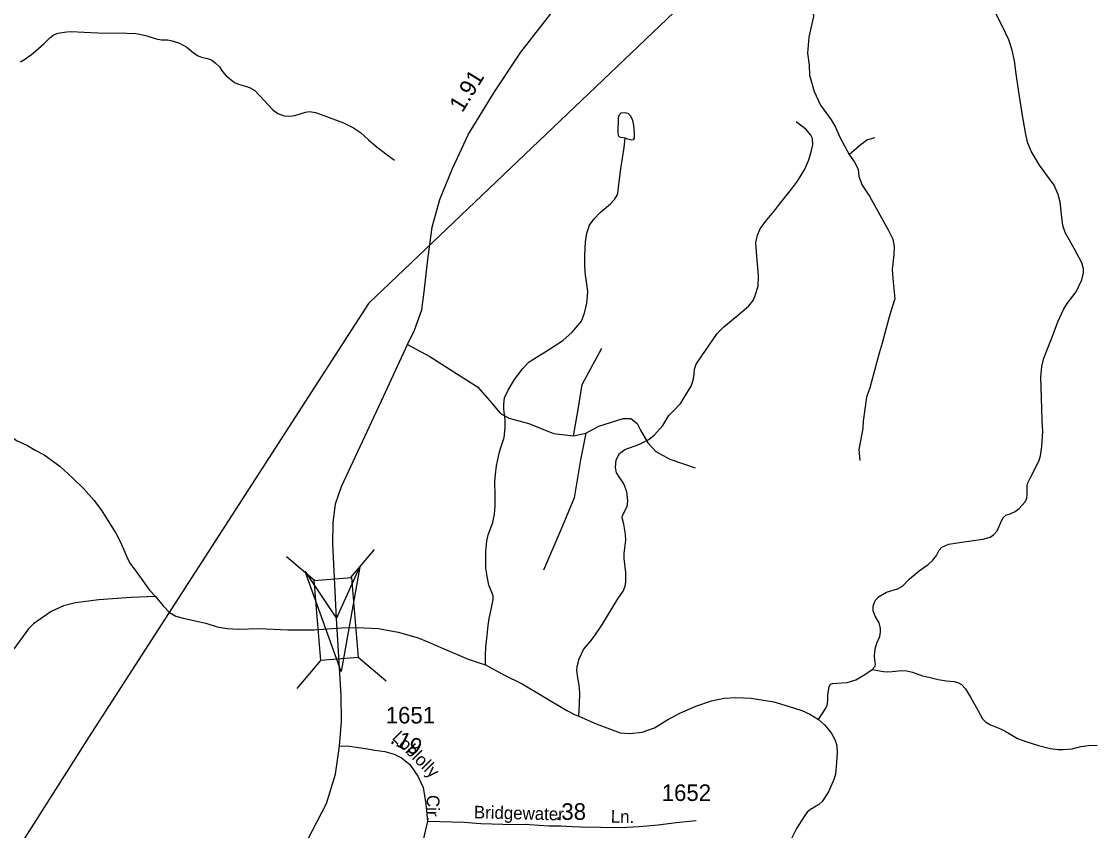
# Model space of a CAD drawing. Extents: x 2126262 to 2293712, y 749403 to 919119.
# Drawn here: x 2221426 to 2229493, y 819070 to 825168 of the extents above; entities that cross this region are included whole.
import ezdxf

# ---------------------------------------------------------------- set-up
doc = ezdxf.new("R2010")
doc.units = 0
for name, color, linetype in [('Exist Hydrographic Misc Water Feature', 7, 'Continuous'), ('Exist Hydrographic River Shore', 7, 'Continuous'), ('Exist Road Non-System Type 51', 7, 'Continuous'), ('Exist Road Non-System Type 51 Label', 7, 'Continuous'), ('Exist Road Secondary Mileage Hundredths English Label', 7, 'Continuous'), ('Exist Road Secondary Structure Standard Bridge Attributed CELL', 7, 'Continuous'), ('Exist Road Secondary Structure Standard Bridge CELL', 7, 'Continuous'), ('Exist Road Secondary Type 51 Attributed', 7, 'Continuous'), ('Exist Road Secondary Type 51 Number Label', 7, 'Continuous'), ('Exist Utilities Electrical Transmission Line', 7, 'Continuous')]:
    doc.layers.add(name, color=color, linetype=linetype)

msp = doc.modelspace()

# ---------------------------------------------------------------- linework, layer by layer
at = {"layer": 'Exist Hydrographic Misc Water Feature'}
for points in [[(2227839.5, 820282.8), (2227860.9, 820308.5), (2227865.2, 820324.8), (2227858.7, 820354.1), (2227857.6, 820388.9), (2227862, 820439.9), (2227875, 820482.3), (2227895.6, 820533.4), (2227902.1, 820567), (2227901.1, 820592), (2227892.4, 820635.8), (2227862, 820685.7), (2227846.8, 820727), (2227846.8, 820761.8), (2227860.9, 820803.1), (2227885.9, 820832.4), (2227947.7, 820866.1), (2228029.2, 820892.1), (2228068.2, 820910.6), (2228118.2, 820964.9), (2228193.1, 821026.3), (2228261.5, 821074.1), (2228296.2, 821106.7), (2228325, 821143.6), (2228344.5, 821182.7), (2228363, 821205.5), (2228416.2, 821229.4), (2228480.2, 821238.1), (2228674.5, 821265.2), (2228728.8, 821280.4), (2228752.7, 821297.8), (2228780.9, 821328.2), (2228807.6, 821386.3), (2228822.8, 821424.4), (2228845.6, 821446.1), (2228878.2, 821458), (2228916.2, 821474.3), (2228946.6, 821496.1), (2228988.9, 821543.8), (2229004.1, 821572.1), (2229007.4, 821603.6), (2229006.3, 821666), (2229009.5, 821686.7), (2229029.1, 821725.8), (2229080.1, 821822.5), (2229097.5, 821860.5), (2229108.3, 821893.7), (2229118.1, 821964.3), (2229124.6, 822077.3), (2229121.4, 822160.9), (2229115.9, 822332), (2229111.6, 822486.2), (2229118.1, 822566.6), (2229132.2, 822630.7), (2229161.5, 822700.5), (2229190.8, 822776.6), (2229237.5, 822902.6), (2229280.9, 822996), (2229309.8, 823041), (2229377.1, 823130), (2229418.4, 823221.3), (2229431.4, 823272.3), (2229431.4, 823303.8), (2229419.5, 823348.4), (2229363, 823457.5), (2229294.6, 823578.1), (2229277.3, 823629.1), (2229266.4, 823716), (2229255.5, 823806.2), (2229241.4, 823862.7), (2229211, 823934.4), (2229175.2, 823980.4), (2229099.2, 824083.6), (2229038.4, 824189), (2229010.2, 824258.5), (2228993.9, 824330.2), (2228972.5, 824457.7), (2228942.1, 824651), (2228924.8, 824771.6), (2228911.7, 824871.9), (2228893.3, 824951.2), (2228868.3, 825029.4), (2228820.5, 825129.3), (2228747.8, 825272.7)], [(2221417.8, 824864.1), (2221455.8, 824884.8), (2221514.4, 824929.3), (2221595.9, 824999.9), (2221642.5, 825047.7), (2221666.4, 825065.1), (2221700.1, 825078.1), (2221767.7, 825090.1), (2221800.3, 825091.2), (2221898, 825085.7), (2222002.2, 825082.5), (2222220.4, 825080.3), (2222288.8, 825077), (2222318.1, 825072.7), (2222371.3, 825059.7), (2222441.8, 825035.8), (2222481.4, 825029.2), (2222525.9, 825028.2), (2222562.8, 825021.6), (2222617.1, 825004.3), (2222672.4, 824973.9), (2222723.4, 824931.5), (2222759.3, 824908.7), (2222782.1, 824897.8), (2222828.7, 824889.1), (2222858.1, 824878.3), (2222887.4, 824856.5), (2222917.8, 824826.1), (2222940.6, 824790.3), (2222969.9, 824757.7), (2223032.4, 824707.1), (2223062.8, 824694), (2223114.9, 824681), (2223145.3, 824670.2), (2223184.4, 824646.3), (2223258.2, 824570.2), (2223321.2, 824500.7), (2223359.8, 824474.6), (2223406.5, 824457.3), (2223447.7, 824452.9), (2223487.9, 824459.4), (2223567.2, 824484.4), (2223597.5, 824487.7), (2223642.1, 824482.2), (2223705, 824458.3), (2223853.7, 824402.9), (2223929.3, 824365.5), (2223982.5, 824330.7), (2224043.3, 824275.3), (2224095.4, 824229.7), (2224172.5, 824168.9), (2224237.6, 824123.2)], [(2225627.5, 819931.3), (2225631.9, 820019.3), (2225635.1, 820108.3), (2225630.8, 820169.1), (2225621, 820221.3), (2225612.3, 820275.6), (2225614.5, 820306.6), (2225630.8, 820365.2), (2225662.3, 820433.6), (2225717.6, 820499.9), (2225742.6, 820533.6), (2225805.6, 820625.9), (2225843.6, 820688.9), (2225921.7, 820815.2), (2225961.9, 820873.9), (2225978.2, 820910.8), (2225982.5, 820943.4), (2225981.4, 821015.1), (2225968.4, 821120.9), (2225970.6, 821158.9), (2225981.4, 821257.7), (2225980.3, 821303.4), (2225967.3, 821378.3), (2225954.9, 821426.6), (2225958.2, 821445.1), (2225991.9, 821511.4), (2225998.4, 821554.8), (2225989.7, 821622.2), (2225966.9, 821683), (2225911.5, 821766.6), (2225903.9, 821805.7), (2225908.3, 821863.3), (2225935.4, 821912.7), (2225974.5, 821942), (2226079.8, 821979), (2226155.8, 822017), (2226199.2, 822051.8), (2226260, 822123.4), (2226306.7, 822196.8), (2226336, 822229.3), (2226396.3, 822291.3), (2226422.4, 822332.5), (2226473.4, 822419.4), (2226490.8, 822465.1), (2226496.2, 822506.8), (2226499.5, 822547), (2226512.5, 822583.9), (2226550.5, 822639.3), (2226669.9, 822815.2), (2226721.6, 822866.8), (2226836.7, 822962.4), (2226910.5, 823024.3), (2226942, 823063.4), (2226958.2, 823101.5), (2226978.9, 823172.1), (2226982.1, 823247.4), (2226976.7, 823312.6), (2226966.9, 823427.8), (2226962.6, 823502.7), (2226973.4, 823557), (2226995.1, 823605.9), (2227034.2, 823660.7), (2227109.1, 823749.8), (2227139.5, 823790), (2227230.7, 823903), (2227275.8, 823962.7), (2227331.1, 824055), (2227361.5, 824123.5), (2227382.2, 824195.2), (2227391.9, 824238.1), (2227388.7, 824284.8), (2227375.6, 824310.8), (2227340.9, 824353.2), (2227267.1, 824411.9)], [(2224924.9, 820318.2), (2224924.5, 820387.7), (2224926.7, 820455), (2224937.5, 820539.8), (2224945.1, 820614.7), (2224951.6, 820667.9), (2224966.8, 820736.8), (2224983.1, 820810.7), (2224982, 820837.8), (2224969, 820871.5), (2224949.5, 820919.3), (2224936.4, 820987.7), (2224927.8, 821047.4), (2224925.6, 821175.9), (2224934.3, 821250.9), (2224945.1, 821299.8), (2224978.8, 821392.1), (2224992.9, 821454), (2224998.3, 821515.9), (2224996.2, 821597.8), (2224995.1, 821697.8), (2224999.4, 821754.2), (2225005.9, 821818.3), (2225028.7, 821924.8), (2225045, 821972.6), (2225065.6, 822031.7), (2225073.2, 822105.5), (2225072.1, 822165.3), (2225063.5, 822246.7), (2225063.5, 822283.7), (2225067.8, 822330.4), (2225096, 822388.4), (2225142.7, 822469.8), (2225205.7, 822551.3), (2225251.9, 822599.1), (2225288.8, 822626.2), (2225358.3, 822667.5), (2225414.8, 822703.4), (2225507, 822763.5), (2225577.6, 822825.5), (2225647.1, 822909.1), (2225671, 822968.8), (2225688.3, 823044.9), (2225694.8, 823129), (2225691.6, 823172.5), (2225677.5, 823256.1), (2225672, 823322.4), (2225672, 823403.9), (2225678.2, 823507.6), (2225688, 823571.7), (2225708.6, 823631.4), (2225742.3, 823679.2), (2225787.9, 823728.1), (2225867.1, 823793.3), (2225896.4, 823826.9), (2225916, 823857.3), (2225921.4, 823874.7), (2225929, 823938.1), (2225945.3, 824056.4), (2225956.1, 824136.8), (2225969.2, 824217.2), (2225977.8, 824287.8)], [(2222436.8, 820832.8), (2222251.5, 820827.4), (2222010.5, 820807.8), (2221834.6, 820786.1), (2221743.4, 820764.4), (2221650.1, 820720.9), (2221517.6, 820627.5), (2221479.8, 820589.3), (2221371.3, 820441.6), (2221295.3, 820356.8), (2221241, 820311.2), (2221149.8, 820261.3), (2221019.6, 820206.9), (2220926.2, 820159.1)], [(2227435, 819907.4), (2227490, 819991.7), (2227500.8, 820012.3), (2227505.2, 820051.4), (2227505.2, 820092.7), (2227513.8, 820155.7), (2227525.8, 820172), (2227539.9, 820178.5), (2227573.5, 820180.7), (2227650.6, 820186.1), (2227716.8, 820206.7), (2227770, 820239.3), (2227813.5, 820265.4), (2227839.5, 820282.8)], [(2227839.5, 820282.8), (2227924.7, 820267.6), (2227956.2, 820265.4), (2227991, 820268.6), (2228063.7, 820275.2), (2228100.6, 820274.1), (2228144, 820264.3), (2228217.8, 820237.1), (2228266.7, 820225.2), (2228337.3, 820208.9), (2228399.8, 820198), (2228456.2, 820193.7), (2228484.5, 820186.1), (2228512.7, 820169.8), (2228542, 820137.2), (2228580, 820074.2), (2228622.3, 820000.8), (2228670.1, 819912.8), (2228694, 819890), (2228730.9, 819866.1), (2228805.8, 819836.8), (2228846.5, 819815.4), (2228934.4, 819763.2), (2229005, 819738.3), (2229092.9, 819712.2), (2229179.8, 819688.3), (2229241.7, 819680.7), (2229279.7, 819680.7), (2229347.5, 819685), (2229412.6, 819702.4), (2229469.1, 819711.1), (2229536.4, 819714.4)]]:
    msp.add_lwpolyline(points, dxfattribs=at)
msp.add_lwpolyline([(2225977.8, 824287.8), (2225945, 824291.8), (2225933, 824298.3), (2225926.5, 824308.1), (2225924.3, 824333.1), (2225927.6, 824441.7), (2225934.1, 824466.7), (2225947.1, 824478.7), (2225971, 824481.9), (2225996, 824475.4), (2226015.5, 824459.1), (2226029.6, 824431.9), (2226039.4, 824385.2), (2226044.8, 824322.2), (2226045.9, 824288.6), (2226037.2, 824275.5), (2226026.4, 824273.4), (2225998.1, 824279.9)], close=True, dxfattribs=at)
at = {"layer": 'Exist Hydrographic River Shore'}
for points in [[(2221270.7, 822239.4), (2221281.6, 822180), (2221300, 822123.5), (2221327.2, 822068.2), (2221357.6, 822031.2), (2221389, 822009.5), (2221471.6, 821972.6), (2221530.2, 821937.8), (2221596.4, 821900.9), (2221716.5, 821816.7), (2221814.2, 821726.5), (2221896.7, 821645.1), (2221970.5, 821559.3), (2222025.8, 821486.5), (2222077.5, 821407.8), (2222138.3, 821311.2), (2222172, 821242.7), (2222204.5, 821168.9), (2222225.2, 821121.1), (2222245.8, 821083.7), (2222302.2, 821004.4), (2222391.3, 820882.8), (2222436.8, 820832.8)], [(2222436.8, 820832.8), (2222495.4, 820763.1), (2222543.2, 820714.2), (2222590.9, 820684.9), (2222645.2, 820670.8), (2222816.7, 820632.7), (2222901.8, 820605.6), (2222976.8, 820592.5), (2223061.4, 820588.2), (2223216.7, 820591.5), (2223433.8, 820582.8), (2223631.9, 820582.8), (2223839.2, 820596.9), (2223956.2, 820601.2), (2224116.8, 820591.5), (2224265.6, 820564.3), (2224415.8, 820523.5), (2224489.6, 820493), (2224604.7, 820442), (2224794.7, 820362.7), (2224877.2, 820333.4), (2224924.9, 820318.2)], [(2224924.9, 820318.2), (2225063.5, 820244.6), (2225200.2, 820176.2), (2225344.2, 820089.9), (2225536.3, 819973.6), (2225600.4, 819942.1), (2225627.5, 819931.3)], [(2225627.5, 819931.3), (2225758.1, 819873.7), (2225940.5, 819807.4), (2226012.2, 819802), (2226104.4, 819811.8), (2226198.9, 819844.4), (2226292.2, 819900.9), (2226389.2, 819954.1), (2226508.6, 820006.2), (2226629.1, 820047.5), (2226723.5, 820068.1), (2226810.4, 820073.6), (2226926.5, 820068.1), (2227097.4, 820039.9), (2227204.9, 820008.4), (2227309.1, 819975.8), (2227369.9, 819947.6), (2227435, 819907.4)], [(2227435, 819907.4), (2227480.3, 819867.4), (2227530.2, 819805.5), (2227559.5, 819752.2), (2227571.5, 819707.7), (2227574.7, 819656.7), (2227570.4, 819582.8), (2227561.7, 819492.2), (2227549.8, 819454.2), (2227510.7, 819363), (2227461.8, 819289.1), (2227433.6, 819264.1), (2227375, 819228.3), (2227348.9, 819207.6), (2227327.2, 819175), (2227267.5, 819084.5), (2227183.3, 818915), (2227121.4, 818783.6), (2227089.9, 818711.9), (2226980.8, 818601.1), (2226928.7, 818553.3)]]:
    msp.add_lwpolyline(points, dxfattribs=at)
at = {"layer": 'Exist Road Non-System Type 51'}
msp.add_line((2225586.5, 822045.7), (2225681.3, 822065.3), dxfattribs=at)
for points in [[(2227367.3, 825455.4), (2227376.2, 825412.2), (2227388.8, 825363.3), (2227391.6, 825286.5), (2227391.6, 825248.8), (2227397.2, 825205.5), (2227380.4, 825127.3), (2227361.6, 825049.8), (2227350.4, 824928.3), (2227363, 824837.6), (2227367.2, 824763.6), (2227402, 824640.7), (2227448.8, 824536.7), (2227529.7, 824426.3), (2227563.2, 824371.9), (2227595.3, 824296.5), (2227665.7, 824164.5)], [(2227665.7, 824164.5), (2227742.5, 824231.6), (2227799.7, 824274.8), (2227858.3, 824293)], [(2227665.7, 824164.5), (2227704.8, 824107.3), (2227732.7, 824054.2), (2227738.3, 823999.8), (2227764.8, 823932.7), (2227819.2, 823850.3), (2227959.4, 823598.3), (2227994.3, 823525.7), (2228004.1, 823471.2), (2228001.3, 823411.2), (2227990.8, 823297.4), (2227997.8, 823203.8), (2228008.9, 823078.1), (2227989.4, 823015.3), (2227965.7, 822931.5), (2227913.4, 822742.3), (2227892.4, 822666.9), (2227821.3, 822407.2), (2227796.2, 822336), (2227771.8, 822156.5), (2227767.6, 822100.7), (2227738.3, 821942.9), (2227745.3, 821859.1)], [(2224335.1, 822733.9), (2224504.8, 822642.5), (2224686.2, 822528), (2224864.7, 822413.5), (2224956.8, 822307.4), (2225035, 822215.3), (2225099.1, 822178.9), (2225249.8, 822137.1), (2225436.8, 822061.6), (2225586.5, 822045.7)], [(2225586.5, 822045.7), (2225622.7, 822244), (2225653.4, 822431.1), (2225801.3, 822704.8)], [(2225681.3, 822065.3), (2225779, 822118.4), (2225963.2, 822174.2), (2226019, 822174.2), (2226066.4, 822137.9), (2226091.5, 822087.6), (2226147.3, 821992.7), (2226208.7, 821925.7), (2226314.8, 821869.8), (2226504.5, 821802.8)], [(2225681.3, 822065.3), (2225639.5, 821864.2), (2225592.1, 821578.2), (2225508.3, 821371.5), (2225360.5, 821033.6)]]:
    msp.add_lwpolyline(points, dxfattribs=at)
at = {"layer": 'Exist Road Secondary Structure Standard Bridge Attributed CELL'}
msp.add_lwpolyline([(2223977.4, 821056.6), (2223835.3, 820269.3), (2223564.7, 821022.2), (2223802.1, 820667.9)], close=True, dxfattribs=at)
at = {"layer": 'Exist Road Secondary Structure Standard Bridge CELL'}
for p, q in [((2223909.8, 820976.7), (2224088, 821187.4)), ((2223634.7, 820953.8), (2223424.1, 821132.1)), ((2223505.3, 820140.7), (2223683.6, 820351.4)), ((2224175.6, 820196.5), (2223965, 820374.8))]:
    msp.add_line(p, q, dxfattribs=at)
msp.add_lwpolyline([(2223683.6, 820351.4), (2223633.4, 820953.7), (2223914.8, 820977.2), (2223965, 820374.8)], close=True, dxfattribs=at)
at = {"layer": 'Exist Road Secondary Type 51 Attributed'}
for points in [[(2223802.1, 820667.9), (2223772.8, 821230), (2223775.6, 821389.2), (2223792.4, 821531.6), (2223839.8, 821662.8), (2224156.5, 822340.1), (2224335.1, 822733.9), (2224389.5, 822841.4), (2224445.3, 822995), (2224462.1, 823129.1), (2224490, 823374.8), (2224522.1, 823616.4), (2224580.7, 823825.9), (2224675.5, 824060.4), (2224796.9, 824318.8), (2224992.2, 824637.2), (2225190.4, 824936), (2225431.7, 825244.6)], [(2223823.5, 819707), (2223839.8, 819891.9), (2223836.4, 820088), (2223810.5, 820505.2), (2223802.1, 820667.9)], [(2222357.7, 817255.7), (2222423.8, 817354.4), (2222935.8, 818040.1), (2223374, 818626.6), (2223586, 819003.6), (2223725.4, 819274.7), (2223792.3, 819495.3), (2223823.5, 819707)], [(2223823.5, 819707), (2223883.9, 819707.6), (2223948.3, 819698.4), (2224018.9, 819689.2), (2224089.4, 819676.9), (2224166.1, 819664.7), (2224236.7, 819646.3), (2224291.9, 819618.7), (2224353.3, 819566.6), (2224414.6, 819480.7), (2224454.5, 819394.9), (2224475.1, 819271.2), (2224488.2, 819140.4)], [(2224488.2, 819140.4), (2224403.6, 818784.2), (2224329.6, 818638.4), (2224252.9, 818504.7), (2224128.1, 818301.5), (2223983.5, 818078.8), (2223847.6, 817853.2), (2223791, 817763.4), (2223667.8, 817576.3), (2223552.5, 817388.8), (2223482.2, 817271.6), (2223385.4, 817115.3), (2223344.4, 817054.8), (2223295.5, 817004), (2223221.3, 816939.6)], [(2224488.2, 819140.4), (2224765.4, 819132), (2224854.5, 819125.2), (2224888.2, 819122.1), (2225053.9, 819119), (2225256.4, 819116), (2225400.6, 819106.8), (2225491.3, 819106.8), (2225577.2, 819100.7), (2225641.6, 819098.9), (2225942.3, 819092.8), (2226082.1, 819101.1), (2226226.3, 819113.3), (2226361.3, 819131.4), (2226511.7, 819146.7)]]:
    msp.add_lwpolyline(points, dxfattribs=at)
at = {"layer": 'Exist Utilities Electrical Transmission Line'}
msp.add_lwpolyline([(2258589.5, 855961.6), (2224042.3, 823040.9), (2221931.1, 819772.5), (2221268.6, 818725.6), (2220543, 817556.7), (2219765.7, 816313.7), (2218840.6, 814848.5), (2217782.2, 813143.1), (2216956.9, 811828.2)], dxfattribs=at)

# ---------------------------------------------------------------- texts
at = {"layer": 'Exist Road Non-System Type 51 Label'}
for s, rotation, p in [('Loblolly', 314.97161, (2224214.8, 819764.4)), ('Cir.', 269.24609, (2224482.5, 819338.7)), ('Bridgewater', 358.64334, (2224835.8, 819162.2)), ('Ln.', 359.04224, (2225868.2, 819129.5))]:
    msp.add_text(s, height=95, rotation=rotation, dxfattribs=at).set_placement(p)
at = {"layer": 'Exist Road Secondary Mileage Hundredths English Label'}
for s, rotation, p in [('1.91', 58.47048, (2224750, 824475.3)), ('.19', 333.44993, (2224197.5, 819733.9)), ('.38', 0.28056, (2225449.9, 819150))]:
    msp.add_text(s, height=125, rotation=rotation, dxfattribs=at).set_placement(p)
at = {"layer": 'Exist Road Secondary Type 51 Number Label'}
for s, p in [('1651', (2224172.2, 819876.9)), ('1652', (2226252.8, 819292.9))]:
    msp.add_text(s, height=125, dxfattribs=at).set_placement(p)

doc.saveas('drawing.dxf')
